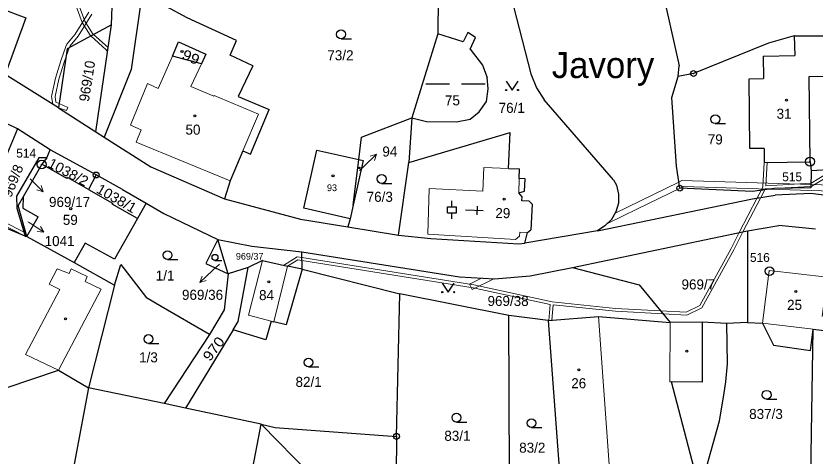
# Model space of a CAD drawing. Extents: x -754970 to -752637, y -970569 to -968179.
# Drawn here: x -753256.8 to -753121.7, y -969459.8 to -969385.3 of the extents above; entities that cross this region are included whole.
import ezdxf
from ezdxf.enums import TextEntityAlignment as Align

# ---------------------------------------------------------------- set-up
doc = ezdxf.new("R2010")
doc.units = 0
doc.header["$LTSCALE"] = 0.68
for name, color, linetype, lineweight in [('1', 7, 'Continuous', 25), ('13', 7, 'Continuous', 13), ('3', 7, 'Continuous', 25), ('4', 7, 'Continuous', 13), ('5', 7, 'Continuous', 25), ('7', 7, 'Continuous', 13), ('8', 7, 'Continuous', 25)]:
    doc.layers.add(name, color=color, linetype=linetype, lineweight=lineweight)
doc.layers.add('2', color=7, linetype='Continuous')

msp = doc.modelspace()

# ---------------------------------------------------------------- linework, layer by layer
at = {"layer": '1'}
for p, q in [((-753185.44, -969374.64), (-753185.48, -969388.33)), ((-753240.68, -969386.84), (-753240.42, -969380.77)), ((-753235.46, -969381.34), (-753237.34, -969394.41)), ((-753263, -969382.73), (-753255.16, -969385.63)), ((-753227.87, -969385.66), (-753231.44, -969383.72)), ((-753172.69, -969383.72), (-753169.78, -969395.14)), ((-753146.99, -969383.42), (-753144.71, -969393.8)), ((-753255.16, -969385.63), (-753258.65, -969395.25)), ((-753219.54, -969389.51), (-753227.87, -969385.66)), ((-753240.68, -969386.84), (-753248.16, -969390.88)), ((-753243.31, -969404.92), (-753240.68, -969386.84)), ((-753185.48, -969388.33), (-753189.86, -969402.59)), ((-753181.21, -969389.73), (-753185.48, -969388.33)), ((-753180.4, -969388.15), (-753181.21, -969389.73)), ((-753179.13, -969388.96), (-753180.4, -969388.15)), ((-753180.03, -969390.97), (-753179.13, -969388.96)), ((-753125.25, -969388.72), (-753129.56, -969389.96)), ((-753125.25, -969388.72), (-753116.59, -969388.67)), ((-753125.25, -969388.72), (-753125.14, -969392.04)), ((-753230.38, -969392.11), (-753229.33, -969389.7)), ((-753229.33, -969389.7), (-753224.71, -969391.8)), ((-753220.58, -969391.96), (-753219.54, -969389.51)), ((-753129.56, -969389.96), (-753142.26, -969395.08)), ((-753248.16, -969390.88), (-753249.66, -969400.86)), ((-753224.71, -969391.8), (-753225.47, -969393.43)), ((-753216.75, -969393.78), (-753220.58, -969391.96)), ((-753180.03, -969390.97), (-753177.91, -969393.64)), ((-753225.47, -969393.43), (-753230.38, -969392.11)), ((-753130.47, -969392.15), (-753125.14, -969392.04)), ((-753130.47, -969392.15), (-753130.44, -969395.9)), ((-753237.34, -969394.41), (-753241.89, -969405.83)), ((-753216.75, -969393.78), (-753219.23, -969398.96)), ((-753177.91, -969393.64), (-753177.14, -969395.72)), ((-753144.86, -969395.6), (-753144.71, -969393.8)), ((-753249.66, -969400.86), (-753258.65, -969395.25)), ((-753176.97, -969397.67), (-753177.14, -969395.72)), ((-753169.78, -969395.14), (-753168.82, -969397.51)), ((-753145.91, -969399.15), (-753144.86, -969395.6)), ((-753142.26, -969395.08), (-753144.86, -969395.6)), ((-753132.82, -969395.96), (-753130.44, -969395.9)), ((-753132.75, -969407.77), (-753132.82, -969395.96)), ((-753122.72, -969395.58), (-753116.56, -969395.51)), ((-753122.54, -969410.04), (-753122.72, -969395.58)), ((-753256.55, -969404.45), (-753270.83, -969397.68)), ((-753177.26, -969399.8), (-753176.97, -969397.67)), ((-753168.82, -969397.51), (-753167.53, -969399.52)), ((-753219.23, -969398.96), (-753214, -969401.14)), ((-753178.48, -969401.54), (-753177.26, -969399.8)), ((-753155.76, -969413.07), (-753167.53, -969399.52)), ((-753145.16, -969410.78), (-753145.91, -969399.15)), ((-753249.66, -969400.86), (-753243.31, -969404.92)), ((-753217.15, -969408.73), (-753214, -969401.14)), ((-753198.38, -969405.87), (-753189.86, -969402.59)), ((-753189.86, -969402.59), (-753190.38, -969410.16)), ((-753189.86, -969402.59), (-753187.41, -969403.18)), ((-753182.31, -969403.23), (-753180.02, -969402.82)), ((-753180.02, -969402.82), (-753178.48, -969401.54)), ((-753187.41, -969403.18), (-753182.31, -969403.23)), ((-753256.55, -969404.45), (-753261, -969414.96)), ((-753251.04, -969408), (-753256.55, -969404.45)), ((-753243.31, -969404.92), (-753241.89, -969405.83)), ((-753190.38, -969410.16), (-753173.28, -969405.05)), ((-753173.52, -969411.14), (-753173.28, -969405.05)), ((-753241.89, -969405.83), (-753234.05, -969410.85)), ((-753198.85, -969409.65), (-753198.38, -969405.87)), ((-753251.58, -969409.33), (-753251.04, -969408)), ((-753218.46, -969408.17), (-753220.62, -969413.24)), ((-753218.46, -969408.17), (-753217.15, -969408.73)), ((-753208.17, -969417.86), (-753205.96, -969408.05)), ((-753205.96, -969408.05), (-753198.85, -969409.65)), ((-753130.31, -969407.74), (-753132.75, -969407.77)), ((-753130.31, -969407.74), (-753130.29, -969410.15)), ((-753252.98, -969409.32), (-753256.74, -969415.82)), ((-753251.58, -969409.33), (-753252.98, -969409.32)), ((-753251.58, -969409.33), (-753252.46, -969410.43)), ((-753252.46, -969410.43), (-753255.63, -969415.93)), ((-753248.22, -969412.84), (-753252.46, -969410.43)), ((-753234.05, -969410.85), (-753221.58, -969416.29)), ((-753199.82, -969417.37), (-753198.85, -969409.65)), ((-753198.12, -969409.82), (-753199.82, -969417.37)), ((-753198.85, -969409.65), (-753198.12, -969409.82)), ((-753192.16, -969422.44), (-753190.38, -969410.16)), ((-753144.57, -969414.47), (-753145.16, -969410.78)), ((-753130.29, -969410.15), (-753122.54, -969410.04)), ((-753122.54, -969410.04), (-753122.34, -969411.56)), ((-753243.27, -969412.25), (-753244.59, -969414.69)), ((-753173.52, -969411.14), (-753171.67, -969411.2)), ((-753171.73, -969412.84), (-753171.67, -969411.2)), ((-753122.34, -969411.56), (-753122.39, -969414.45)), ((-753118.56, -969411.3), (-753122.34, -969411.56)), ((-753248.22, -969412.84), (-753248.12, -969412.68)), ((-753244.59, -969414.69), (-753248.12, -969412.68)), ((-753220.62, -969413.24), (-753221.58, -969416.29)), ((-753170.74, -969412.88), (-753171.73, -969412.84)), ((-753170.81, -969414.98), (-753170.74, -969412.88)), ((-753155.76, -969413.07), (-753155.29, -969413.99)), ((-753244.59, -969414.69), (-753240.48, -969417.03)), ((-753238.83, -969414.68), (-753234.8, -969417.02)), ((-753171.82, -969415.29), (-753170.81, -969414.98)), ((-753155.29, -969413.99), (-753154.94, -969415.51)), ((-753132.3, -969415.05), (-753144.57, -969414.47)), ((-753128.59, -969414.54), (-753132.3, -969415.05)), ((-753122.39, -969414.45), (-753128.59, -969414.54)), ((-753256.74, -969415.82), (-753256.66, -969417.88)), ((-753255.63, -969415.93), (-753256.48, -969417.41)), ((-753255.63, -969415.93), (-753255.69, -969417.86)), ((-753221.58, -969416.29), (-753208.7, -969419.75)), ((-753171.24, -969415.97), (-753171.82, -969415.29)), ((-753171.31, -969416.62), (-753171.24, -969415.97)), ((-753158.52, -969421.7), (-753132.29, -969416.27)), ((-753154.94, -969415.51), (-753154.96, -969417.01)), ((-753132.29, -969416.27), (-753128.44, -969415.64)), ((-753122.41, -969415.37), (-753128.44, -969415.64)), ((-753107.27, -969417.5), (-753122.41, -969415.37)), ((-753254.97, -969422.65), (-753256.48, -969417.41)), ((-753240.48, -969417.03), (-753240.57, -969417.21)), ((-753236.26, -969419.59), (-753240.57, -969417.21)), ((-753234.8, -969417.02), (-753236.26, -969419.59)), ((-753234.8, -969417.02), (-753231.8, -969418.76)), ((-753199.82, -969417.37), (-753200.34, -969419.66)), ((-753170.05, -969416.69), (-753171.31, -969416.62)), ((-753169.53, -969417.18), (-753170.05, -969416.69)), ((-753169.53, -969417.18), (-753169.79, -969421.55)), ((-753154.96, -969417.01), (-753155.38, -969418.48)), ((-753256.66, -969417.88), (-753255.25, -969422.63)), ((-753255.69, -969417.86), (-753253.1, -969419.33)), ((-753231.8, -969418.76), (-753222.68, -969423.16)), ((-753200.34, -969419.66), (-753208.17, -969417.86)), ((-753155.38, -969418.48), (-753156.14, -969419.8)), ((-753254.97, -969422.65), (-753253.1, -969419.33)), ((-753236.26, -969419.59), (-753240.18, -969426.5)), ((-753208.7, -969419.75), (-753200.69, -969421.05)), ((-753200.34, -969419.66), (-753200.69, -969421.05)), ((-753156.14, -969419.8), (-753157.23, -969420.88)), ((-753255.25, -969422.63), (-753259.46, -969420.87)), ((-753200.69, -969421.05), (-753192.16, -969422.44)), ((-753158.52, -969421.7), (-753170.8, -969423.81)), ((-753170.33, -969422), (-753169.79, -969421.55)), ((-753162.7, -969427.92), (-753133.15, -969421.72)), ((-753157.23, -969420.88), (-753158.52, -969421.7)), ((-753133.15, -969421.72), (-753127.82, -969420.82)), ((-753133.15, -969421.72), (-753133.12, -969437.22)), ((-753121.61, -969421.42), (-753127.82, -969420.82)), ((-753255.25, -969422.63), (-753254.97, -969422.65)), ((-753254.97, -969422.65), (-753246.96, -969427.08)), ((-753192.16, -969422.44), (-753186.68, -969423.02)), ((-753186.68, -969423.02), (-753171.79, -969423.9)), ((-753170.8, -969423.81), (-753170.33, -969422)), ((-753245.13, -969423.82), (-753246.96, -969427.08)), ((-753240.18, -969426.5), (-753245.13, -969423.82)), ((-753222.68, -969423.16), (-753224.72, -969427.22)), ((-753222.68, -969423.16), (-753216.96, -969424.3)), ((-753220.93, -969429), (-753222.68, -969423.16)), ((-753216.96, -969424.3), (-753208.51, -969425.24)), ((-753171.79, -969423.9), (-753170.8, -969423.81)), ((-753208.42, -969428.2), (-753208.51, -969425.24)), ((-753208.51, -969425.24), (-753181.81, -969429.52)), ((-753246.96, -969427.08), (-753240.19, -969430.93)), ((-753215.14, -969426.7), (-753217.54, -969427.92)), ((-753215.14, -969426.7), (-753210.94, -969427.71)), ((-753240.19, -969430.93), (-753239.07, -969427.41)), ((-753239.07, -969427.41), (-753234.75, -969433.04)), ((-753224.72, -969427.22), (-753220.93, -969429)), ((-753217.54, -969427.92), (-753220.93, -969429)), ((-753219.24, -969437.04), (-753217.54, -969427.92)), ((-753208.42, -969428.2), (-753211.11, -969437.63)), ((-753208.42, -969428.2), (-753210.94, -969427.71)), ((-753208.42, -969428.2), (-753191.91, -969432.36)), ((-753169.89, -969429.35), (-753162.7, -969427.92)), ((-753162.7, -969427.92), (-753151.43, -969430.86)), ((-753220.93, -969429), (-753221.61, -969435.09)), ((-753181.81, -969429.52), (-753175.9, -969429.85)), ((-753175.9, -969429.85), (-753169.89, -969429.35)), ((-753240.19, -969430.93), (-753244.56, -969448.28)), ((-753151.43, -969430.86), (-753146.23, -969437.2)), ((-753192.48, -969456.5), (-753191.91, -969432.36)), ((-753173.46, -969436.06), (-753191.91, -969432.36)), ((-753232.25, -969434.51), (-753234.75, -969433.04)), ((-753224.08, -969439.25), (-753232.25, -969434.51)), ((-753221.61, -969435.09), (-753224.08, -969439.25)), ((-753173.3, -969475.19), (-753173.46, -969436.06)), ((-753166.84, -969436.89), (-753173.46, -969436.06)), ((-753166.84, -969436.89), (-753158.32, -969436.22)), ((-753158.32, -969436.22), (-753146.23, -969437.2)), ((-753220.1, -969438.46), (-753219.24, -969437.04)), ((-753213.67, -969436.97), (-753214.56, -969440.14)), ((-753213.67, -969436.97), (-753213.21, -969437.09)), ((-753211.11, -969437.63), (-753213.21, -969437.09)), ((-753166.84, -969436.89), (-753164.98, -969461.87)), ((-753140.77, -969437.18), (-753146.23, -969437.2)), ((-753140.77, -969437.18), (-753140.8, -969447.31)), ((-753136.66, -969437.41), (-753140.77, -969437.18)), ((-753133.12, -969437.22), (-753136.66, -969437.41)), ((-753136.66, -969437.41), (-753136.59, -969444.22)), ((-753133.12, -969437.22), (-753130.57, -969437.31)), ((-753130.57, -969437.31), (-753128.74, -969441.08)), ((-753224.08, -969439.25), (-753231.76, -969450.92)), ((-753220.1, -969438.46), (-753228.17, -969451.74)), ((-753214.56, -969440.14), (-753220.1, -969438.46)), ((-753122.48, -969441.98), (-753122.01, -969438.33)), ((-753122.46, -969464.41), (-753122.01, -969438.33)), ((-753122.01, -969438.33), (-753119.63, -969438.61)), ((-753128.74, -969441.08), (-753122.48, -969441.98)), ((-753136.59, -969444.22), (-753136.82, -969447.25)), ((-753258.48, -969448.29), (-753249.66, -969445.3)), ((-753249.66, -969445.3), (-753244.56, -969448.28)), ((-753140.8, -969447.31), (-753145.99, -969447.24)), ((-753141.16, -969465.77), (-753145.99, -969447.24)), ((-753136.82, -969447.25), (-753137.15, -969449.15)), ((-753244.56, -969448.28), (-753247.56, -969464.32)), ((-753231.76, -969450.92), (-753244.56, -969448.28)), ((-753137.15, -969449.15), (-753137.91, -969453.9)), ((-753228.17, -969451.74), (-753231.76, -969450.92)), ((-753215.39, -969454.46), (-753228.17, -969451.74)), ((-753137.91, -969453.9), (-753140.6, -969463.48)), ((-753220.95, -969483.65), (-753215.39, -969454.46)), ((-753215.39, -969454.46), (-753212.97, -969454.98)), ((-753215.39, -969454.46), (-753192.67, -969477.51)), ((-753212.97, -969454.98), (-753192.48, -969456.5)), ((-753192.48, -969456.5), (-753192.67, -969477.51))]:
    msp.add_line(p, q, dxfattribs=at)
msp.add_lwpolyline([(-753238.83, -969414.68), (-753243.27, -969412.25), (-753251.04, -969408)], dxfattribs=at)
at = {"layer": '13'}
for points in [[(-753248.7, -969378.11), (-753245.62, -969386.41), (-753244.29, -969388.59), (-753244.15, -969388.72), (-753241.58, -969391.04), (-753241.35, -969391.42), (-753241.24, -969390.68), (-753243.69, -969388.46), (-753243.9, -969388.27), (-753245.17, -969386.19), (-753248.23, -969377.95)], [(-753244.5, -969384.71), (-753246.81, -969388.39), (-753248.2, -969390.08), (-753248.37, -969390.49), (-753249.22, -969392.95), (-753250.16, -969395.85), (-753250.8, -969398.95), (-753250.6, -969400.27), (-753249.66, -969400.86), (-753248.28, -969401.35), (-753248.05, -969400.8), (-753249.55, -969400.16), (-753250.09, -969399.93), (-753250.2, -969398.97), (-753249.58, -969396.01), (-753248.66, -969393.15), (-753248.38, -969392.35), (-753247.82, -969390.7), (-753247.68, -969390.4), (-753246.33, -969388.75), (-753243.98, -969385.01)], [(-753118.45, -969411.26), (-753122.38, -969413.65), (-753122.39, -969414.18), (-753122.27, -969414.17), (-753118.02, -969411.58)]]:
    msp.add_lwpolyline(points, dxfattribs=at)
for points in [[(-753130.02, -969414.08), (-753129.78, -969410.14), (-753130.29, -969410.15), (-753130.53, -969414.28), (-753130.82, -969414.85), (-753130.22, -969414.76), (-753130.13, -969414.59), (-753122.39, -969414.18), (-753122.38, -969413.65)], [(-753260.72, -969414.3), (-753259.45, -969420.46), (-753255.25, -969422.63), (-753255.45, -969421.94), (-753259.01, -969420.12), (-753260.38, -969413.49)], [(-753155.51, -969418.71), (-753156.14, -969419.8), (-753156.8, -969420.46), (-753151.72, -969417.97), (-753144.54, -969414.47), (-753144.57, -969414.47), (-753144.73, -969413.45)], [(-753144.22, -969413.2), (-753144.73, -969413.45), (-753144.57, -969414.47), (-753144.54, -969414.47), (-753144, -969414.21), (-753129.47, -969414.66), (-753128.59, -969414.54), (-753122.39, -969414.45), (-753122.38, -969413.88)], [(-753130.82, -969414.85), (-753131.49, -969416.14), (-753130.88, -969416.04), (-753130.22, -969414.76)], [(-753108.21, -969414.32), (-753122.38, -969413.88), (-753122.39, -969414.45), (-753128.59, -969414.54), (-753129.47, -969414.66), (-753108.24, -969415.32)], [(-753131.49, -969416.14), (-753134.52, -969422.01), (-753133.89, -969421.87), (-753130.88, -969416.04)], [(-753134.52, -969422.01), (-753135.89, -969424.67), (-753141.19, -969434.35), (-753143.51, -969435.47), (-753147.84, -969435.24), (-753147.41, -969435.76), (-753143.41, -969435.98), (-753140.83, -969434.74), (-753135.45, -969424.9), (-753133.89, -969421.87)], [(-753166.71, -969436.88), (-753166.2, -969436.84), (-753165.99, -969434.24), (-753155.47, -969435.33), (-753147.41, -969435.76), (-753147.84, -969435.24), (-753155.43, -969434.83), (-753166.18, -969433.72), (-753179.4, -969430.87), (-753208.48, -969426.21), (-753209.29, -969426.08), (-753211.58, -969427.56), (-753210.94, -969427.71), (-753209.18, -969426.6), (-753208.47, -969426.72), (-753179.49, -969431.36), (-753166.49, -969434.17)], [(-753180.12, -969430.72), (-753179.68, -969431.62), (-753176.04, -969429.84), (-753178.09, -969429.73)]]:
    msp.add_lwpolyline(points, close=True, dxfattribs=at)
at = {"layer": '3'}
for p, q in [((-753201.853, -969389.19), (-753200.103, -969389.19)), ((-753187.518, -969396.83), (-753183.498, -969396.83)), ((-753181.488, -969396.83), (-753177.468, -969396.83)), ((-753138.573, -969403.56), (-753136.823, -969403.56)), ((-753194.993, -969413.67), (-753193.243, -969413.67)), ((-753183.851, -969417.651), (-753182.349, -969417.651)), ((-753183.851, -969418.652), (-753183.851, -969417.651)), ((-753183.1, -969417.651), (-753183.1, -969416.65)), ((-753182.349, -969418.652), (-753182.349, -969417.651)), ((-753183.851, -969418.652), (-753182.349, -969418.652)), ((-753183.1, -969419.65), (-753183.1, -969418.652)), ((-753231.193, -969426.58), (-753229.443, -969426.58)), ((-753223.175, -969426.7), (-753222.003, -969426.7)), ((-753234.413, -969440.78), (-753232.663, -969440.78)), ((-753207.363, -969444.74), (-753205.613, -969444.74)), ((-753129.893, -969450.21), (-753128.143, -969450.21)), ((-753182.343, -969454.08), (-753180.593, -969454.08)), ((-753169.653, -969455.01), (-753167.903, -969455.01))]:
    msp.add_line(p, q, dxfattribs=at)
for points in [[(-753173.93, -969396.369), (-753172.93, -969397.87), (-753171.93, -969396.369)], [(-753184.74, -969430.579), (-753183.74, -969432.08), (-753182.74, -969430.579)]]:
    msp.add_lwpolyline(points, dxfattribs=at)
for centre, radius in [((-753201.8529, -969388.4398), 0.75), ((-753173.93, -969397.8695), 0.1), ((-753171.93, -969397.8695), 0.1), ((-753138.5729, -969402.8098), 0.75), ((-753194.9929, -969412.9198), 0.75), ((-753231.1929, -969425.8298), 0.75), ((-753223.1752, -969426.1974), 0.5025), ((-753184.74, -969432.0795), 0.1), ((-753182.74, -969432.0795), 0.1), ((-753234.4129, -969440.0298), 0.75), ((-753207.3629, -969443.9898), 0.75), ((-753129.8929, -969449.4598), 0.75), ((-753182.3429, -969453.3298), 0.75), ((-753169.6529, -969454.2598), 0.75)]:
    msp.add_circle(centre, radius, dxfattribs=at)
at = {"layer": '4'}
for p, q in [((-753232.78, -969397.62), (-753230.38, -969392.11)), ((-753225.47, -969393.43), (-753227.25, -969397.27)), ((-753237.45, -969403.81), (-753234.61, -969396.77)), ((-753234.61, -969396.77), (-753232.78, -969397.62)), ((-753227.25, -969397.27), (-753223.38, -969398.89)), ((-753223.38, -969398.89), (-753223.32, -969398.77)), ((-753223.32, -969398.77), (-753215.82, -969401.96)), ((-753215.82, -969401.96), (-753218.46, -969408.17)), ((-753235.67, -969404.58), (-753237.45, -969403.81)), ((-753236.52, -969406.72), (-753235.67, -969404.58)), ((-753220.62, -969413.24), (-753236.52, -969406.72)), ((-753177.89, -969414.98), (-753177.73, -969410.99)), ((-753173.52, -969411.14), (-753177.73, -969410.99)), ((-753171.82, -969415.29), (-753171.73, -969412.84)), ((-753186.93, -969414.51), (-753187.21, -969422.27)), ((-753177.89, -969414.98), (-753186.93, -969414.51)), ((-753187.21, -969422.27), (-753172.33, -969423.16)), ((-753172.33, -969423.16), (-753171.66, -969422.59)), ((-753171.66, -969422.59), (-753171.6, -969421.93)), ((-753170.33, -969422), (-753171.6, -969421.93)), ((-753217.48, -969435.99), (-753215.14, -969426.7)), ((-753247.84, -969428.93), (-753249.85, -969428.14)), ((-753247.5, -969428.14), (-753247.84, -969428.93)), ((-753244.76, -969429.43), (-753247.5, -969428.14)), ((-753210.94, -969427.71), (-753213.21, -969437.09)), ((-753130.57, -969437.31), (-753129.49, -969428.41)), ((-753245.13, -969430.27), (-753244.76, -969429.43)), ((-753242.41, -969431.59), (-753245.13, -969430.27)), ((-753255.24, -969442.63), (-753249.4, -969431.61)), ((-753242.41, -969431.59), (-753249.66, -969445.3)), ((-753213.67, -969436.97), (-753217.48, -969435.99)), ((-753146.23, -969437.2), (-753146.28, -969447.24)), ((-753130.57, -969437.31), (-753122.01, -969438.33)), ((-753249.66, -969445.3), (-753255.24, -969442.63)), ((-753145.99, -969447.24), (-753146.28, -969447.24))]:
    msp.add_line(p, q, dxfattribs=at)
for points in [[(-753249.85, -969428.14), (-753251.24, -969430.73), (-753249.4, -969431.61)], [(-753120.48, -969436.2), (-753119.67, -969429.55), (-753129.49, -969428.41)], [(-753157.98, -969461.39), (-753156.5, -969461.29), (-753158.32, -969436.22)]]:
    msp.add_lwpolyline(points, dxfattribs=at)
at = {"layer": '5'}
for p, q in [((-753178.816, -969417.509), (-753178.869, -969419.01)), ((-753177.842, -969418.295), (-753180.84, -969418.19))]:
    msp.add_line(p, q, dxfattribs=at)
for centre, radius in [((-753228.7568, -969391.3492), 0.175), ((-753126.5268, -969399.5992), 0.175), ((-753226.5968, -969402.2492), 0.175), ((-753203.2168, -969412.3892), 0.175), ((-753198.7446, -969411.0594), 0.1172), ((-753174.2868, -969416.3592), 0.175), ((-753247.5668, -969417.9492), 0.175), ((-753214.0568, -969430.3492), 0.175), ((-753124.9668, -969431.9692), 0.175), ((-753248.4468, -969436.6192), 0.175), ((-753143.3768, -969442.0592), 0.175), ((-753161.6568, -969445.2492), 0.175)]:
    msp.add_circle(centre, radius, dxfattribs=at)
at = {"layer": '7'}
for p, q in [((-753195.851, -969408.715), (-753196.92, -969409.051)), ((-753252.228, -969415.092), (-753252.582, -969414.03)), ((-753252.103, -969421.954), (-753252.67, -969420.989)), ((-753225.745, -969430.437), (-753224.671, -969430.12))]:
    msp.add_line(p, q, dxfattribs=at)
for points in [[(-753198.72, -969411.5), (-753198.01, -969410.8), (-753195.851, -969408.715), (-753196.224, -969409.771)], [(-753254.44, -969412.88), (-753254.35, -969412.97), (-753252.228, -969415.092), (-753253.29, -969414.738)], [(-753254.81, -969420.19), (-753254.62, -969420.32), (-753252.103, -969421.954), (-753253.216, -969421.829)], [(-753222.39, -969427.33), (-753223.55, -969428.39), (-753225.745, -969430.437), (-753225.354, -969429.387)]]:
    msp.add_lwpolyline(points, dxfattribs=at)
at = {"layer": '8'}
for centre, radius in [((-753142.26, -969395.0799), 0.5), ((-753142.26, -969395.0799), 0.0303), ((-753122.56, -969409.9898), 0.75), ((-753252.49, -969410.4698), 0.75), ((-753252.49, -969410.4698), 0.03), ((-753122.56, -969409.9898), 0.03), ((-753243.27, -969412.2499), 0.5), ((-753243.27, -969412.2499), 0.0303), ((-753144.57, -969414.4699), 0.5), ((-753144.57, -969414.4699), 0.0303), ((-753129.41, -969428.5298), 0.75), ((-753129.41, -969428.5298), 0.03), ((-753192.48, -969456.4999), 0.5), ((-753192.48, -969456.4999), 0.0303)]:
    msp.add_circle(centre, radius, dxfattribs=at)

# ---------------------------------------------------------------- texts
at = {"layer": '2'}
for s, rotation, width, p in [('99', 336, 1.15, (-753227.5867, -969393.0759)), ('1038/2', 332, 1.05, (-753248.3761, -969412.5125)), ('1038/1', 330, 1.05, (-753240.236, -969416.9519)), ('970', 53, 1.15, (-753222.7139, -969442.1945))]:
    msp.add_text(s, height=1.7, rotation=rotation, dxfattribs=dict(at, width=width)).set_placement(p, align=Align.CENTER)
for s, height, p in [('73/2', 1.7, (-753201.959, -969392.835)), ('76/1', 1.7, (-753172.989, -969401.735)), ('31', 1.7, (-753126.939, -969402.735)), ('50', 1.7, (-753226.899, -969405.425)), ('79', 1.7, (-753138.579, -969407.075)), ('93', 1.14, (-753203.39, -969414.985)), ('76/3', 1.7, (-753195.309, -969416.795)), ('59', 1.7, (-753247.639, -969420.695)), ('29', 1.7, (-753174.499, -969419.555)), ('969/37', 1.14, (-753217.309, -969426.585)), ('1/1', 1.7, (-753231.61, -969430.125)), ('969/7', 1.7, (-753141.44, -969431.625)), ('84', 1.7, (-753214.459, -969433.435)), ('969/38', 1.7, (-753173.61, -969434.425)), ('25', 1.7, (-753125.169, -969435.085)), ('1/3', 1.7, (-753234.42, -969443.975)), ('82/1', 1.7, (-753207.339, -969448.125)), ('26', 1.7, (-753161.669, -969448.355)), ('837/3', 1.7, (-753130, -969453.555)), ('83/1', 1.7, (-753182.179, -969457.255)), ('83/2', 1.7, (-753169.519, -969459.265))]:
    msp.add_text(s, height=height, dxfattribs=at).set_placement(p, align=Align.CENTER)
for s, rotation, p in [('969/10', 81, (-753243.959, -969396.4885)), ('75', 1, (-753183.0048, -969400.4739)), ('969/8', 68, (-753256.5901, -969413.5564))]:
    msp.add_text(s, height=1.7, rotation=rotation, dxfattribs=at).set_placement(p, align=Align.CENTER)
for s, p in [('94', (-753194.87, -969409.125)), ('969/17', (-753251.24, -969417.665)), ('1041', (-753251.98, -969424.285))]:
    msp.add_text(s, height=1.7, dxfattribs=at).set_placement(p)
msp.add_text('969/36', height=1.7, dxfattribs=at).set_placement((-753221.799, -969433.385), align=Align.RIGHT)
at = {"layer": '7'}
msp.add_text('Javory', height=4.4, dxfattribs=at).set_placement((-753157.559, -969395.84), align=Align.CENTER)
at = {"layer": '8'}
for s, p in [('514', (-753253.434, -969409.309)), ('515', (-753123.907, -969413.315)), ('516', (-753129.362, -969426.96))]:
    msp.add_text(s, height=1.5, dxfattribs=at).set_placement(p, align=Align.RIGHT)

doc.saveas('drawing.dxf')
